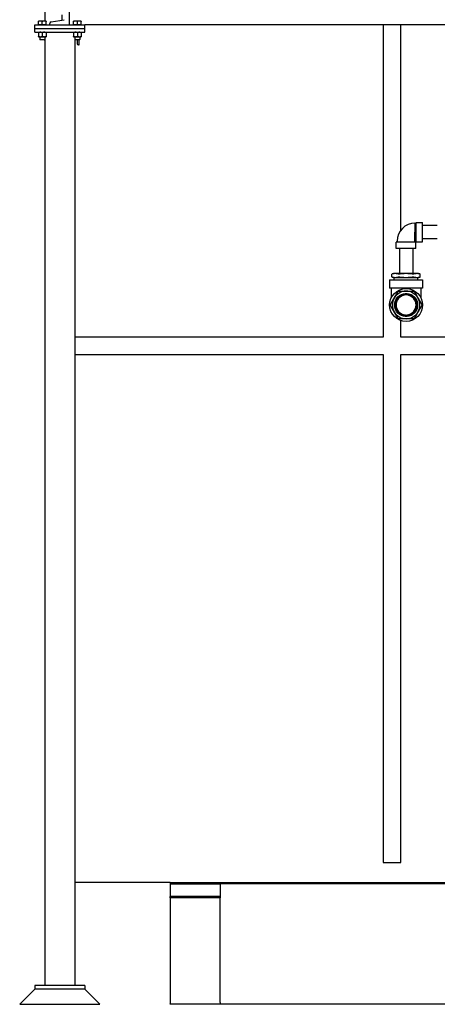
# Model space of a CAD drawing. Header units: inches. Extents: x 18 to 846, y -67 to 561.
# Tile 533 of 656: x 659 to 701, y 89 to 187. Entities that reach past the tile are written whole.
import ezdxf

# ---------------------------------------------------------------- set-up
doc = ezdxf.new("R2010")
doc.units = ezdxf.units.IN
doc.header["$LTSCALE"] = 24
doc.header["$MEASUREMENT"] = 0
doc.layers.add('Visible (ANSI)', color=7, linetype='Continuous', lineweight=30)

msp = doc.modelspace()

# ---------------------------------------------------------------- linework, layer by layer
at = {"layer": 'Visible (ANSI)'}
for p, q in [((661.5808, 256.91786), (661.5808, 186.90687)), ((664.0008, 192.54286), (664.0008, 186.54286)), ((663.3308, 187.01824), (663.3308, 187.54286)), ((660.5808, 186.54286), (665.5808, 186.54286)), ((660.5808, 186.16786), (660.5808, 186.54286)), ((661.1433, 186.90687), (660.9558, 186.90687)), ((660.9558, 186.54287), (660.9558, 186.87337)), ((661.1433, 186.54287), (660.9558, 186.54287)), ((660.9558, 186.54287), (660.9558, 186.54286)), ((661.5183, 186.90687), (661.1433, 186.90687)), ((661.3308, 186.54287), (661.1433, 186.54287)), ((661.3308, 186.54287), (661.3308, 186.87337)), ((661.5183, 186.54287), (661.3308, 186.54287)), ((661.7058, 186.90687), (661.5183, 186.90687)), ((661.7058, 186.54287), (661.5183, 186.54287)), ((661.7058, 186.54287), (661.7058, 186.87337)), ((661.7058, 186.54287), (661.7058, 186.54286)), ((662.0808, 186.54286), (662.0808, 186.66388)), ((662.224, 186.83303), (663.51442, 187.04897)), ((664.0008, 186.66388), (664.0008, 186.54286)), ((664.6433, 186.90687), (664.4558, 186.90687)), ((664.4558, 186.54287), (664.4558, 186.87337)), ((664.6433, 186.54287), (664.4558, 186.54287)), ((664.4558, 186.54287), (664.4558, 186.54286)), ((665.0183, 186.90687), (664.6433, 186.90687)), ((664.8308, 186.54287), (664.6433, 186.54287)), ((664.8308, 186.54287), (664.8308, 186.87337)), ((665.0183, 186.54287), (664.8308, 186.54287)), ((665.2058, 186.90687), (665.0183, 186.90687)), ((665.2058, 186.54287), (665.0183, 186.54287)), ((665.2058, 186.54287), (665.2058, 186.87337)), ((665.2058, 186.54287), (665.2058, 186.54286)), ((745.1258, 186.54286), (665.5808, 186.54286)), ((665.5808, 186.16786), (665.5808, 186.54286)), ((695.3308, 186.54286), (695.3308, 155.41786)), ((697.0808, 166.06705), (697.0808, 186.54286)), ((660.5808, 186.16786), (665.5808, 186.16786)), ((660.5808, 186.16786), (665.5808, 186.16786)), ((660.5808, 185.79286), (660.5808, 186.16786)), ((660.5808, 185.79286), (665.5808, 185.79286)), ((660.9558, 185.75937), (660.9558, 185.38836)), ((661.3308, 185.75937), (661.3308, 185.38836)), ((661.7058, 185.75937), (661.7058, 185.38836)), ((664.4558, 185.75937), (664.4558, 185.38836)), ((664.8308, 185.75937), (664.8308, 185.38836)), ((665.2058, 185.75937), (665.2058, 185.38836)), ((665.5808, 185.79286), (665.5808, 186.16786)), ((660.9558, 185.35486), (661.1433, 185.35486)), ((661.0808, 185.35486), (661.0808, 185.08864)), ((661.0808, 185.08864), (661.5808, 185.08864)), ((661.12799, 185.04286), (661.0808, 185.08864)), ((661.53362, 185.04286), (661.12799, 185.04286)), ((661.1433, 185.35486), (661.5183, 185.35486)), ((661.5183, 185.35486), (661.7058, 185.35486)), ((661.53362, 185.04286), (661.5808, 185.08864)), ((661.5808, 185.35486), (661.5808, 185.08864)), ((661.5808, 185.08864), (661.5808, 90.79286)), ((664.4558, 185.35486), (664.6433, 185.35486)), ((664.5808, 185.35486), (664.5808, 185.08864)), ((664.5808, 185.08864), (664.5808, 90.79286)), ((664.5808, 185.08864), (665.0808, 185.08864)), ((664.62799, 185.04286), (664.5808, 185.08864)), ((665.03362, 185.04286), (664.62799, 185.04286)), ((664.6433, 185.35486), (665.0183, 185.35486)), ((664.8128, 185.04286), (664.8128, 184.66286)), ((664.9328, 184.54286), (665.0008, 184.54286)), ((665.0008, 184.54286), (665.0008, 185.04286)), ((665.0183, 185.35486), (665.2058, 185.35486)), ((665.03362, 185.04286), (665.0808, 185.08864)), ((665.0808, 185.35486), (665.0808, 185.08864)), ((698.61708, 164.89552), (698.61708, 166.84552)), ((698.61708, 166.84552), (699.23708, 166.84552)), ((699.23708, 164.89552), (699.23708, 166.84552)), ((698.48708, 164.99052), (698.48708, 165.87301)), ((698.49054, 166.76552), (698.49131, 165.87302)), ((698.49054, 166.76052), (698.61708, 166.76052)), ((700.72146, 166.52802), (699.23708, 166.52802)), ((698.58208, 164.86052), (696.63208, 164.86052)), ((696.63208, 164.24052), (696.63208, 164.86052)), ((696.71708, 164.86052), (696.71708, 164.99052)), ((698.49708, 164.98052), (698.48708, 164.99052)), ((698.49708, 164.98052), (698.61708, 164.98052)), ((698.49708, 164.86052), (698.49708, 164.98052)), ((698.58208, 164.24052), (698.58208, 164.86052)), ((698.61708, 164.89552), (699.23708, 164.89552)), ((700.72146, 165.21302), (699.23708, 165.21302)), ((698.58208, 164.24052), (696.63208, 164.24052)), ((696.94958, 164.24052), (696.94958, 161.74052)), ((698.26458, 164.24052), (698.26458, 161.74052)), ((695.96708, 161.11552), (699.24708, 161.11552)), ((695.96708, 161.11552), (695.96708, 160.27552)), ((696.35708, 161.74052), (696.19272, 161.69648)), ((696.19272, 161.40956), (696.19272, 161.69648)), ((696.35708, 161.36552), (696.19272, 161.40956)), ((696.52455, 161.74052), (696.35708, 161.74052)), ((696.35708, 161.36552), (696.52455, 161.36552)), ((696.4305, 161.11552), (696.41958, 161.36552)), ((697.60708, 161.74052), (696.52455, 161.74052)), ((696.52455, 161.36552), (697.60708, 161.36552)), ((698.68962, 161.74052), (697.60708, 161.74052)), ((697.60708, 161.36552), (698.68962, 161.36552)), ((698.85708, 161.74052), (698.68962, 161.74052)), ((698.68962, 161.36552), (698.85708, 161.36552)), ((698.78367, 161.11552), (698.79458, 161.36552)), ((698.85708, 161.74052), (699.02145, 161.69648)), ((698.85708, 161.36552), (699.02145, 161.40956)), ((699.02145, 161.40956), (699.02145, 161.69648)), ((699.24708, 161.11552), (699.24708, 160.27552)), ((699.24708, 160.27552), (695.96708, 160.27552)), ((696.12708, 160.27552), (696.12708, 159.32206)), ((699.08708, 160.27552), (699.08708, 159.32206)), ((697.51333, 159.62681), (697.51333, 159.72092)), ((697.70083, 159.72092), (697.70083, 159.62681)), ((697.0808, 155.41786), (697.0808, 157.06225)), ((697.51333, 157.51011), (697.51333, 157.60423)), ((697.70083, 157.60423), (697.70083, 157.51011)), ((695.3308, 155.41786), (664.5808, 155.41786)), ((745.1258, 155.41786), (697.0808, 155.41786)), ((664.5808, 153.66786), (695.3308, 153.66786)), ((695.3308, 153.66786), (695.3308, 103.05236)), ((697.0808, 153.66786), (745.1258, 153.66786)), ((697.0808, 103.05236), (697.0808, 153.66786)), ((695.3308, 103.05236), (697.0808, 103.05236)), ((674.0808, 101.05236), (664.5808, 101.05236)), ((674.0808, 101.05236), (674.0808, 100.91786)), ((674.0808, 101.05236), (716.85614, 101.05236)), ((674.0808, 100.91786), (679.0808, 100.91786)), ((674.0808, 100.91786), (674.0808, 99.66786)), ((718.1016, 100.91786), (679.0808, 100.91786)), ((679.0808, 100.91786), (679.0808, 99.66786)), ((718.77393, 100.91786), (679.0808, 100.91786)), ((674.0808, 99.53005), (674.0808, 99.66786)), ((679.0808, 99.66786), (674.0808, 99.66786)), ((679.0808, 99.53005), (674.0808, 99.53005)), ((674.0808, 99.53005), (674.0808, 88.95616)), ((679.0808, 99.66786), (679.0808, 99.53005)), ((679.0808, 89.12946), (679.0808, 99.53005)), ((660.5808, 90.41786), (659.0808, 88.91786)), ((665.5808, 90.79286), (660.5808, 90.79286)), ((660.5808, 90.79286), (660.5808, 90.41786)), ((665.5808, 90.41786), (660.5808, 90.41786)), ((665.5808, 90.41786), (660.5808, 90.41786)), ((665.5808, 90.79286), (665.5808, 90.41786)), ((665.5808, 90.41786), (667.0808, 88.91786)), ((659.0808, 88.91786), (667.0808, 88.91786)), ((674.0808, 88.91786), (674.0808, 88.95616)), ((674.0808, 88.95616), (679.0808, 88.95616)), ((679.0808, 88.91786), (674.0808, 88.91786)), ((679.0808, 89.10528), (679.0808, 88.91786)), ((741.1258, 88.91786), (679.0808, 88.91786))]:
    msp.add_line(p, q, dxfattribs=at)
for radius in [1.64, 1.14583]:
    msp.add_circle((697.60708, 158.61552), radius, dxfattribs=at)
for centre, radius, start, end in [((662.2523, 186.66388), 0.1715, 99.5, 180), ((664.9328, 184.66286), 0.12, 180, 270), ((698.49208, 164.99052), 1.775, 90.05, 180), ((697.60708, 158.61552), 1.375, 90, 150), ((697.60708, 158.61552), 1.375, 30, 90), ((697.60708, 158.61552), 1.375, 150, 210), ((697.60708, 158.61552), 1.125, 94.7801918, 265.2198082), ((697.60708, 158.61552), 1.10937, 94.8476785, 265.1523215), ((697.60708, 158.61552), 1.01562, 95.2963809, 264.7036191), ((697.60708, 158.61552), 1, 95.379379, 264.620621), ((697.60708, 158.61552), 1.125, 85.2198082, 94.7801918), ((697.60708, 158.61552), 1, 84.620621, 95.379379), ((697.60708, 158.61552), 1.125, 274.7801918, 85.2198082), ((697.60708, 158.61552), 1.10937, 274.8476785, 85.1523215), ((697.60708, 158.61552), 1.01562, 275.2963809, 84.7036191), ((697.60708, 158.61552), 1, 275.379379, 84.620621), ((697.60708, 158.61552), 1.375, 330, 30), ((697.60708, 158.61552), 1.375, 210, 270), ((697.60708, 158.61552), 1, 264.620621, 275.379379), ((697.60708, 158.61552), 1.125, 265.2198082, 274.7801918), ((697.60708, 158.61552), 1.375, 270, 330), ((678.9058, 89.10528), 0.175, 0, 7.9397215)]:
    msp.add_arc(centre, radius, start, end, dxfattribs=at)
for points, weights in [([(660.9558, 186.87337), (660.9558, 186.90687), (660.9558, 186.90687)], [1, 1.0379548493, 1]), ([(661.1433, 186.90687), (661.05629, 186.90687), (660.9558, 186.87337)], [1, 1.0379548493, 1]), ([(661.3308, 186.87337), (661.23032, 186.90687), (661.1433, 186.90687)], [1, 1.0379548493, 1]), ([(661.5183, 186.90687), (661.43129, 186.90687), (661.3308, 186.87337)], [1, 1.0379548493, 1]), ([(661.7058, 186.87337), (661.60532, 186.90687), (661.5183, 186.90687)], [1, 1.0379548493, 1]), ([(661.7058, 186.90687), (661.7058, 186.90687), (661.7058, 186.87337)], [1, 1.0379548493, 1]), ([(664.4558, 186.87337), (664.4558, 186.90687), (664.4558, 186.90687)], [1, 1.0379548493, 1]), ([(664.6433, 186.90687), (664.55629, 186.90687), (664.4558, 186.87337)], [1, 1.0379548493, 1]), ([(664.8308, 186.87337), (664.73032, 186.90687), (664.6433, 186.90687)], [1, 1.0379548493, 1]), ([(665.0183, 186.90687), (664.93129, 186.90687), (664.8308, 186.87337)], [1, 1.0379548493, 1]), ([(665.2058, 186.87337), (665.10532, 186.90687), (665.0183, 186.90687)], [1, 1.0379548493, 1]), ([(665.2058, 186.90687), (665.2058, 186.90687), (665.2058, 186.87337)], [1, 1.0379548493, 1]), ([(660.9558, 185.75937), (660.9558, 185.79286), (660.9558, 185.79286)], [1, 1.0379548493, 1]), ([(661.1433, 185.79286), (661.05629, 185.79286), (660.9558, 185.75937)], [1, 1.0379548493, 1]), ([(661.3308, 185.75937), (661.23032, 185.79286), (661.1433, 185.79286)], [1, 1.0379548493, 1]), ([(661.5183, 185.79286), (661.43129, 185.79286), (661.3308, 185.75937)], [1, 1.0379548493, 1]), ([(661.7058, 185.75937), (661.60532, 185.79286), (661.5183, 185.79286)], [1, 1.0379548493, 1]), ([(661.7058, 185.79286), (661.7058, 185.79286), (661.7058, 185.75937)], [1, 1.0379548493, 1]), ([(664.4558, 185.75937), (664.4558, 185.79286), (664.4558, 185.79286)], [1, 1.0379548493, 1]), ([(664.6433, 185.79286), (664.55629, 185.79286), (664.4558, 185.75937)], [1, 1.0379548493, 1]), ([(664.8308, 185.75937), (664.73032, 185.79286), (664.6433, 185.79286)], [1, 1.0379548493, 1]), ([(665.0183, 185.79286), (664.93129, 185.79286), (664.8308, 185.75937)], [1, 1.0379548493, 1]), ([(665.2058, 185.75937), (665.10532, 185.79286), (665.0183, 185.79286)], [1, 1.0379548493, 1]), ([(665.2058, 185.79286), (665.2058, 185.79286), (665.2058, 185.75937)], [1, 1.0379548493, 1]), ([(660.9558, 185.38836), (661.05629, 185.35486), (661.1433, 185.35486)], [1, 1.0379548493, 1]), ([(660.9558, 185.35486), (660.9558, 185.35486), (660.9558, 185.38836)], [1, 1.0379548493, 1]), ([(661.1433, 185.35486), (661.23032, 185.35486), (661.3308, 185.38836)], [1, 1.0379548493, 1]), ([(661.3308, 185.38836), (661.43129, 185.35486), (661.5183, 185.35486)], [1, 1.0379548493, 1]), ([(661.5183, 185.35486), (661.60532, 185.35486), (661.7058, 185.38836)], [1, 1.0379548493, 1]), ([(661.7058, 185.38836), (661.7058, 185.35486), (661.7058, 185.35486)], [1, 1.0379548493, 1]), ([(664.4558, 185.38836), (664.55629, 185.35486), (664.6433, 185.35486)], [1, 1.0379548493, 1]), ([(664.4558, 185.35486), (664.4558, 185.35486), (664.4558, 185.38836)], [1, 1.0379548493, 1]), ([(664.6433, 185.35486), (664.73032, 185.35486), (664.8308, 185.38836)], [1, 1.0379548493, 1]), ([(664.8308, 185.38836), (664.93129, 185.35486), (665.0183, 185.35486)], [1, 1.0379548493, 1]), ([(665.0183, 185.35486), (665.10532, 185.35486), (665.2058, 185.38836)], [1, 1.0379548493, 1]), ([(665.2058, 185.38836), (665.2058, 185.35486), (665.2058, 185.35486)], [1, 1.0379548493, 1]), ([(696.52455, 161.74052), (696.37946, 161.74052), (696.21784, 161.70236)], [1, 1.0796639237, 1.10285189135]), ([(696.21784, 161.40368), (696.37946, 161.36552), (696.52455, 161.36552)], [1.10285189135, 1.0796639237, 1]), ([(696.83127, 161.70236), (696.66965, 161.74052), (696.52455, 161.74052)], [1.10285189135, 1.0796639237, 1]), ([(696.52455, 161.36552), (696.66965, 161.36552), (696.83127, 161.40368)], [1, 1.0796639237, 1.10285189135]), ([(697.60708, 161.74052), (697.3169, 161.74052), (696.99365, 161.70236)], [1, 1.0796639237, 1.10285189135]), ([(696.99365, 161.40368), (697.3169, 161.36552), (697.60708, 161.36552)], [1.10285189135, 1.0796639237, 1]), ([(698.22052, 161.70236), (697.89727, 161.74052), (697.60708, 161.74052)], [1.10285189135, 1.0796639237, 1]), ([(697.60708, 161.36552), (697.89727, 161.36552), (698.22052, 161.40368)], [1, 1.0796639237, 1.10285189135]), ([(698.68962, 161.74052), (698.54452, 161.74052), (698.3829, 161.70236)], [1, 1.0796639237, 1.10285189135]), ([(698.3829, 161.40368), (698.54452, 161.36552), (698.68962, 161.36552)], [1.10285189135, 1.0796639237, 1]), ([(698.99633, 161.70236), (698.83471, 161.74052), (698.68962, 161.74052)], [1.10285189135, 1.0796639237, 1]), ([(698.68962, 161.36552), (698.83471, 161.36552), (698.99633, 161.40368)], [1, 1.0796639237, 1.10285189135]), ([(696.8854, 159.99052), (697.26816, 159.99052), (697.60708, 159.99052)], [1.0414979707, 1.05302826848, 1]), ([(697.60708, 159.99052), (697.946, 159.99052), (698.32877, 159.99052)], [1, 1.05302826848, 1.0414979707]), ([(696.05546, 158.67802), (696.24684, 159.0095), (696.4163, 159.30302)], [1.0414979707, 1.05302826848, 1]), ([(696.4163, 159.30302), (696.58576, 159.59653), (696.77714, 159.92802)], [1, 1.05302826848, 1.0414979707]), ([(697.51333, 159.72092), (697.51333, 159.72871), (697.51333, 159.7366)], [1, 1.00004890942, 1.00004856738]), ([(697.51333, 159.61111), (697.51333, 159.6189), (697.51333, 159.62681)], [1.00006158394, 1.00006110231, 1]), ([(697.70083, 159.7366), (697.70083, 159.72871), (697.70083, 159.72092)], [1.00004856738, 1.00004890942, 1]), ([(697.70083, 159.62681), (697.70083, 159.6189), (697.70083, 159.61111)], [1, 1.00006110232, 1.00006158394]), ([(698.43703, 159.92802), (698.62841, 159.59653), (698.79787, 159.30302)], [1.0414979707, 1.05302826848, 1]), ([(698.79787, 159.30302), (698.96733, 159.0095), (699.15871, 158.67802)], [1, 1.05302826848, 1.0414979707]), ([(696.4163, 157.92802), (696.24684, 158.22153), (696.05546, 158.55302)], [1, 1.05302826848, 1.0414979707]), ([(699.15871, 158.55302), (698.96733, 158.22153), (698.79787, 157.92802)], [1.0414979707, 1.05302826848, 1]), ([(696.77714, 157.30302), (696.58576, 157.6345), (696.4163, 157.92802)], [1.0414979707, 1.05302826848, 1]), ([(697.60708, 157.24052), (697.26816, 157.24052), (696.8854, 157.24052)], [1, 1.05302826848, 1.0414979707]), ([(697.51333, 157.60423), (697.51333, 157.61214), (697.51333, 157.61992)], [1, 1.00006110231, 1.00006158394]), ([(697.51333, 157.49443), (697.51333, 157.50233), (697.51333, 157.51011)], [1.00004856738, 1.00004890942, 1]), ([(698.32877, 157.24052), (697.946, 157.24052), (697.60708, 157.24052)], [1.0414979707, 1.05302826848, 1]), ([(697.70083, 157.61992), (697.70083, 157.61214), (697.70083, 157.60423)], [1.00006158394, 1.00006110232, 1]), ([(697.70083, 157.51011), (697.70083, 157.50233), (697.70083, 157.49443)], [1, 1.00004890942, 1.00004856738]), ([(698.79787, 157.92802), (698.62841, 157.6345), (698.43703, 157.30302)], [1, 1.05302826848, 1.0414979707])]:
    msp.add_rational_spline(points, weights, degree=2, dxfattribs=at)
for points, knots in [([(696.21784, 161.70236), (696.215, 161.70169), (696.21238, 161.70107), (696.19851, 161.69781), (696.19272, 161.69648), (696.19272, 161.69648)], [1.877642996, 1.877642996, 1.877642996, 1.877642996, 1.919001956, 1.919001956, 2.118233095, 2.118233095, 2.118233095, 2.118233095]), ([(696.19272, 161.40956), (696.19272, 161.40956), (696.19851, 161.40822), (696.21238, 161.40496), (696.215, 161.40435), (696.21784, 161.40368)], [0.804958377, 0.804958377, 0.804958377, 0.804958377, 1.004189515, 1.004189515, 1.045548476, 1.045548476, 1.045548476, 1.045548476]), ([(696.99365, 161.70236), (696.98798, 161.70169), (696.9823, 161.70107), (696.94935, 161.69781), (696.92254, 161.69648), (696.87726, 161.69648), (696.85624, 161.69781), (696.83717, 161.70107), (696.8341, 161.70169), (696.83127, 161.70236)], [1.877642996, 1.877642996, 1.877642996, 1.877642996, 1.919001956, 1.919001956, 2.118233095, 2.118233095, 2.317464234, 2.317464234, 2.358823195, 2.358823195, 2.358823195, 2.358823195]), ([(696.83127, 161.40368), (696.8341, 161.40435), (696.83717, 161.40496), (696.85624, 161.40822), (696.87726, 161.40956), (696.92254, 161.40956), (696.94935, 161.40822), (696.9823, 161.40496), (696.98798, 161.40435), (696.99365, 161.40368)], [0.564368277, 0.564368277, 0.564368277, 0.564368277, 0.605727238, 0.605727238, 0.804958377, 0.804958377, 1.004189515, 1.004189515, 1.045548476, 1.045548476, 1.045548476, 1.045548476]), ([(698.3829, 161.70236), (698.38006, 161.70169), (698.377, 161.70107), (698.35793, 161.69781), (698.33691, 161.69648), (698.29163, 161.69648), (698.26481, 161.69781), (698.23187, 161.70107), (698.22619, 161.70169), (698.22052, 161.70236)], [1.877642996, 1.877642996, 1.877642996, 1.877642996, 1.919001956, 1.919001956, 2.118233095, 2.118233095, 2.317464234, 2.317464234, 2.358823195, 2.358823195, 2.358823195, 2.358823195]), ([(698.22052, 161.40368), (698.22619, 161.40435), (698.23187, 161.40496), (698.26481, 161.40822), (698.29163, 161.40956), (698.33691, 161.40956), (698.35793, 161.40822), (698.377, 161.40496), (698.38006, 161.40435), (698.3829, 161.40368)], [0.564368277, 0.564368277, 0.564368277, 0.564368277, 0.605727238, 0.605727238, 0.804958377, 0.804958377, 1.004189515, 1.004189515, 1.045548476, 1.045548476, 1.045548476, 1.045548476]), ([(699.02145, 161.69648), (699.02145, 161.69648), (699.01566, 161.69781), (699.00179, 161.70107), (698.99917, 161.70169), (698.99633, 161.70236)], [2.118233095, 2.118233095, 2.118233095, 2.118233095, 2.317464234, 2.317464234, 2.358823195, 2.358823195, 2.358823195, 2.358823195]), ([(698.99633, 161.40368), (698.99917, 161.40435), (699.00179, 161.40496), (699.01566, 161.40822), (699.02145, 161.40956), (699.02145, 161.40956)], [0.564368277, 0.564368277, 0.564368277, 0.564368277, 0.605727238, 0.605727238, 0.804958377, 0.804958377, 0.804958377, 0.804958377]), ([(696.77714, 159.92802), (696.77938, 159.93189), (696.78183, 159.93565), (696.79485, 159.95347), (696.80841, 159.96541), (696.83738, 159.98213), (696.8545, 159.98791), (696.87644, 159.99028), (696.88093, 159.99052), (696.8854, 159.99052)], [-0.674907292, -0.674907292, -0.674907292, -0.674907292, -0.642348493, -0.642348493, -0.514911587, -0.514911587, -0.387474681, -0.387474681, -0.354915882, -0.354915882, -0.354915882, -0.354915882]), ([(698.32877, 159.99052), (698.33324, 159.99052), (698.33773, 159.99028), (698.35966, 159.98791), (698.37679, 159.98213), (698.40576, 159.96541), (698.41932, 159.95347), (698.43234, 159.93565), (698.43479, 159.93189), (698.43703, 159.92802)], [-0.674907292, -0.674907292, -0.674907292, -0.674907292, -0.642348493, -0.642348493, -0.514911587, -0.514911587, -0.387474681, -0.387474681, -0.354915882, -0.354915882, -0.354915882, -0.354915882]), ([(696.05546, 158.55302), (696.05322, 158.55689), (696.05119, 158.56089), (696.04227, 158.58108), (696.03871, 158.59879), (696.03871, 158.63224), (696.04227, 158.64996), (696.05119, 158.67014), (696.05322, 158.67415), (696.05546, 158.67802)], [-0.674907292, -0.674907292, -0.674907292, -0.674907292, -0.642348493, -0.642348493, -0.514911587, -0.514911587, -0.387474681, -0.387474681, -0.354915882, -0.354915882, -0.354915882, -0.354915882]), ([(699.15871, 158.67802), (699.16095, 158.67415), (699.16298, 158.67014), (699.1719, 158.64996), (699.17546, 158.63224), (699.17546, 158.59879), (699.1719, 158.58108), (699.16298, 158.56089), (699.16095, 158.55689), (699.15871, 158.55302)], [-0.674907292, -0.674907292, -0.674907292, -0.674907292, -0.642348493, -0.642348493, -0.514911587, -0.514911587, -0.387474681, -0.387474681, -0.354915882, -0.354915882, -0.354915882, -0.354915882]), ([(696.8854, 157.24052), (696.88093, 157.24052), (696.87644, 157.24076), (696.8545, 157.24313), (696.83738, 157.2489), (696.80841, 157.26563), (696.79485, 157.27757), (696.78183, 157.29538), (696.77938, 157.29915), (696.77714, 157.30302)], [-0.674907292, -0.674907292, -0.674907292, -0.674907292, -0.642348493, -0.642348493, -0.514911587, -0.514911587, -0.387474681, -0.387474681, -0.354915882, -0.354915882, -0.354915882, -0.354915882]), ([(698.43703, 157.30302), (698.43479, 157.29915), (698.43234, 157.29538), (698.41932, 157.27757), (698.40576, 157.26563), (698.37679, 157.2489), (698.35966, 157.24313), (698.33773, 157.24076), (698.33324, 157.24052), (698.32877, 157.24052)], [-0.674907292, -0.674907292, -0.674907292, -0.674907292, -0.642348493, -0.642348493, -0.514911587, -0.514911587, -0.387474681, -0.387474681, -0.354915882, -0.354915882, -0.354915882, -0.354915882])]:
    msp.add_open_spline(points, degree=3, knots=knots, dxfattribs=at)

doc.saveas('drawing.dxf')
